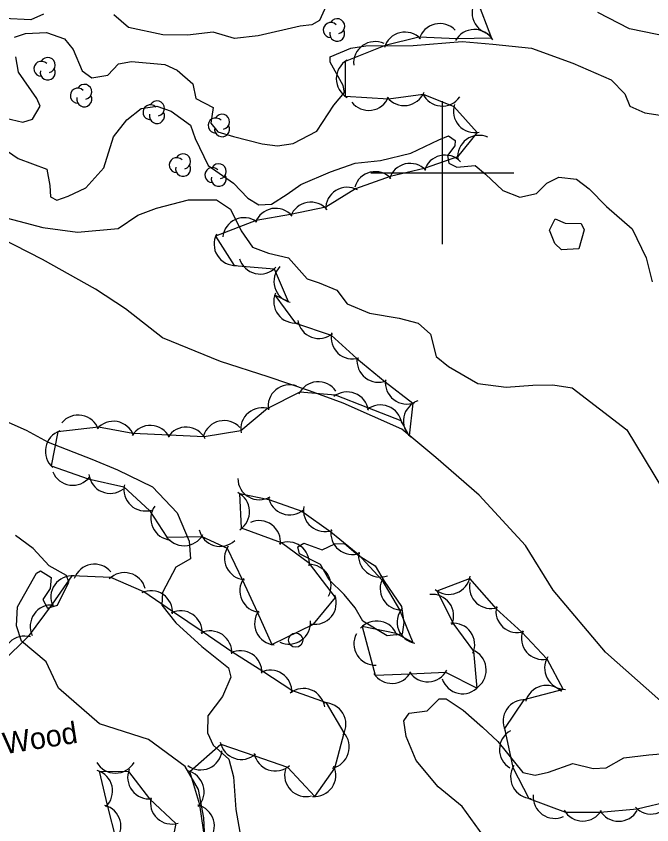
# Model space of a CAD drawing. Extents: x 646142 to 649934, y 5874075 to 5876351.
# Drawn here: x 647540.5 to 647629.3, y 5875308.9 to 5875421.9 of the extents above; entities that cross this region are included whole.
import ezdxf

# ---------------------------------------------------------------- set-up
doc = ezdxf.new("R2010")
doc.units = 0
for name, color, linetype in [('Niveau 1', 7, 'Continuous'), ('Niveau 2', 7, 'Continuous'), ('Niveau 36', 7, 'Continuous'), ('Niveau 44', 7, 'Continuous'), ('Niveau 61', 7, 'Continuous')]:
    doc.layers.add(name, color=color, linetype=linetype)

msp = doc.modelspace()

# ---------------------------------------------------------------- linework, layer by layer
at = {"layer": 'Niveau 1'}
for points in [[(647537.14, 5875404.45), (647540.78, 5875401.99), (647544.79, 5875400.49), (647545.18, 5875398.2), (647545.27, 5875396.63), (647546.17, 5875396.16), (647547.76, 5875396.72), (647550.21, 5875397.88), (647552.72, 5875400.69), (647554.07, 5875405.02), (647555.94, 5875407.37), (647557.94, 5875408.99), (647560.13, 5875409.28), (647560.13, 5875409.28), (647562.13, 5875408.58), (647564.81, 5875406.65), (647565.5, 5875404.79), (647567.28, 5875401.02), (647570.86, 5875398.56), (647572.83, 5875396.44), (647574.39, 5875395.53)], [(647574.39, 5875395.53), (647576.14, 5875395.6), (647578.33, 5875397.02), (647580.25, 5875398.35), (647584.39, 5875400.14), (647587.85, 5875401.35), (647591.39, 5875401.72), (647595.61, 5875402.72), (647599.51, 5875404.6), (647600.88, 5875405.14), (647601.79, 5875404.5), (647601.75, 5875403.76), (647600.74, 5875402.41), (647600.9, 5875401.35), (647602.03, 5875400.79), (647604.57, 5875401), (647606.04, 5875399.79), (647608.47, 5875397.5), (647610.83, 5875396.56), (647613.16, 5875397.08), (647614.61, 5875398.53), (647616.29, 5875399.39), (647618.76, 5875399.08), (647620.53, 5875397.74), (647622.92, 5875395.27), (647626.51, 5875392.14), (647628.48, 5875388.1), (647629.31, 5875384.74)], [(647617.14, 5875392.97), (647619.41, 5875392.92), (647619.79, 5875392), (647619.07, 5875389.38), (647616.64, 5875389.24), (647615.71, 5875390.11), (647614.97, 5875391.95), (647615.78, 5875393.56), (647617.14, 5875392.97)]]:
    msp.add_lwpolyline(points, dxfattribs=at)
at = {"layer": 'Niveau 2'}
for points in [[(647583.79, 5875423.34), (647582.86, 5875421.27), (647581.78, 5875420.65), (647580.14, 5875420.46), (647574.27, 5875419.11), (647570.97, 5875418.77), (647568, 5875419.65), (647564.42, 5875419.22), (647560.96, 5875419.25), (647556.16, 5875420.28), (647554.13, 5875422.04)], [(647544.28, 5875422.16), (647542.55, 5875421.36), (647538.74, 5875421.53), (647536.33, 5875421.79), (647534.82, 5875421.07), (647536.29, 5875419.92), (647536.33, 5875418.85), (647535.01, 5875418.43), (647532.6, 5875419.42), (647529.73, 5875420.42), (647528.41, 5875421.75), (647528.85, 5875422.48)], [(647633.62, 5875418.59), (647626.12, 5875420.12), (647621.72, 5875422.38)], [(647540.23, 5875418.94), (647541.77, 5875419.44), (647544.71, 5875419.58), (647547.23, 5875418.71), (647548.45, 5875417.2), (647549.7, 5875414.22), (647551.04, 5875413.28), (647553.27, 5875413.63), (647554.77, 5875415.2), (647556.6, 5875415.56), (647561.24, 5875415.13), (647562.95, 5875414.35), (647565.18, 5875412.43), (647565.6, 5875410.39), (647567.99, 5875409.11), (647567.69, 5875406.93), (647568.65, 5875405.73), (647570.82, 5875405.05), (647570.82, 5875405.05), (647574.82, 5875404.05), (647577, 5875403.77)], [(647577, 5875403.77), (647579.18, 5875404.06), (647582.47, 5875405.81), (647584.85, 5875409.45), (647586.32, 5875411.19), (647586.17, 5875412.19), (647584.33, 5875415.45), (647584.32, 5875416.18), (647587.21, 5875417.38), (647589.33, 5875417.72), (647595.95, 5875417.79), (647602.76, 5875418.32), (647607.04, 5875417.98), (647612.47, 5875417.41), (647618.22, 5875415.3), (647623.6, 5875412.98), (647625.48, 5875411.03), (647626.21, 5875409.29), (647628.28, 5875408.38), (647631.04, 5875407.93)], [(647539.05, 5875407.62), (647541.43, 5875407.08), (647542.75, 5875407.5), (647543.82, 5875409.31), (647543.38, 5875410.39), (647540.82, 5875414.03), (647540.44, 5875416.19)], [(647599.11, 5875360.18), (647594.35, 5875364.17), (647586.15, 5875367.79), (647581.44, 5875369.51), (647575.67, 5875371.46), (647569.03, 5875373.61), (647560.92, 5875376.91), (647555.75, 5875380.97), (647551.55, 5875383.71), (647544.15, 5875387.88), (647538.22, 5875390.89), (647530.31, 5875393.76), (647523.39, 5875395.77)], [(647537.46, 5875394.13), (647544.23, 5875392.34), (647549.07, 5875391.71), (647554.71, 5875392.18), (647557.49, 5875394.06), (647560.07, 5875395.06), (647564.56, 5875396.21), (647568.48, 5875396.22), (647570.43, 5875394.9), (647571.91, 5875391.88), (647573.49, 5875389.6), (647575.73, 5875388.76), (647578.53, 5875388.09), (647581.13, 5875385.19), (647582.78, 5875384.62), (647585.27, 5875383.58), (647586.7, 5875381.69), (647589.83, 5875380.37), (647593.99, 5875379.67), (647596.61, 5875378.98), (647598.35, 5875377.46), (647599.16, 5875374.32), (647600.88, 5875372.91), (647604.97, 5875370.56), (647608.94, 5875370.01), (647612.66, 5875370.29), (647615.44, 5875370.35), (647618.15, 5875369.96)], [(647618.15, 5875369.96), (647625.75, 5875364.07), (647634.64, 5875349.37), (647645.77, 5875336.05), (647653.05, 5875328.67), (647660.21, 5875320.14), (647672.25, 5875310.33), (647678.51, 5875301.71), (647683.8, 5875299.05), (647688.2, 5875295.67), (647691.84, 5875293.12), (647700.52, 5875290.07), (647704.46, 5875286.7), (647706.84, 5875281.87), (647707.78, 5875279.09), (647707.63, 5875275.86)], [(647537.3, 5875366.03), (647541.89, 5875364.01), (647544.96, 5875362.34), (647551.06, 5875359.97), (647554.63, 5875358.46), (647559.53, 5875356.08), (647562.96, 5875352.46), (647564.65, 5875348.49), (647564.82, 5875346.06), (647562.77, 5875344.88), (647560.94, 5875341.34), (647560.83, 5875339.57), (647562.77, 5875337.1), (647566.4, 5875333.79), (647570.16, 5875330.83), (647570.46, 5875329.5), (647569.29, 5875326.82), (647567.27, 5875324.11), (647567.21, 5875321.72), (647568, 5875319.99), (647570.18, 5875318.06), (647570.82, 5875315.57), (647571.14, 5875311.01), (647572.13, 5875305.49)], [(647633.92, 5875319.06), (647634.48, 5875320.99), (647632.94, 5875324), (647622.77, 5875333.02), (647615.46, 5875341.67), (647611.63, 5875347.9), (647605.16, 5875354.93), (647599.11, 5875360.18)], [(647541.25, 5875334.54), (647540.53, 5875336.69), (647540.68, 5875339.32), (647543.34, 5875344.04), (647543.9, 5875344.35), (647545.36, 5875343.45), (647545.25, 5875341.9), (647544.2, 5875340.34), (647544.86, 5875339.13), (647546.25, 5875339.59), (647547.83, 5875342.77), (647547.51, 5875343.7), (647545.09, 5875345.05), (647542.86, 5875347.49), (647540.4, 5875349.28)], [(647586.28, 5875341.04), (647584.21, 5875343.09), (647582.98, 5875345.23), (647580.05, 5875346.74), (647579.84, 5875347.74), (647580.65, 5875348.22), (647583.24, 5875347.3), (647584.97, 5875348.16), (647586.34, 5875348.19), (647588.26, 5875346.57), (647590.62, 5875345.06), (647591.9, 5875342.93), (647594.29, 5875339.38), (647594.62, 5875337.15), (647594.37, 5875335.53), (647592.29, 5875335.26), (647588.91, 5875337.34), (647587.82, 5875339.21), (647586.28, 5875341.04)], [(647565.96, 5875313.81), (647564.11, 5875317.03), (647558.95, 5875320.81), (647552.12, 5875323), (647546.39, 5875327.97), (647544.67, 5875331.66), (647541.25, 5875334.54)], [(647605.78, 5875307.22), (647602.76, 5875311.44), (647599.43, 5875314.2), (647596.35, 5875317.85), (647594.95, 5875321.21), (647594.63, 5875323.39), (647595.37, 5875324.49), (647597.9, 5875324.81), (647599.57, 5875326.46), (647600.53, 5875326.5), (647602.9, 5875324.88), (647605.63, 5875322.5), (647607.75, 5875320.51), (647611.23, 5875316.18), (647612.98, 5875315.79), (647614.81, 5875316.21), (647618.22, 5875317.42), (647621.07, 5875316.75), (647622.88, 5875316.83), (647625.36, 5875318.22), (647628.85, 5875318.64), (647633.92, 5875319.06)], [(647566.85, 5875306.91), (647566.68, 5875309.85), (647565.96, 5875313.81)]]:
    msp.add_lwpolyline(points, dxfattribs=at)
at = {"layer": 'Niveau 36'}
msp.add_circle((647579.52, 5875334.68), 1, dxfattribs=at)
at = {"layer": 'Niveau 44'}
for points in [[(647604.76, 5875424.35), (647606.86, 5875418.82), (647602.01, 5875418.73), (647596.73, 5875418.94), (647592.02, 5875417.78), (647586.42, 5875415.55), (647586.42, 5875410.7), (647592.5, 5875410.31), (647597.31, 5875410.96), (647601.62, 5875409.24), (647604.86, 5875405.63), (647602.14, 5875402.22), (647597.45, 5875400.58), (647592.73, 5875399.45), (647587.86, 5875397.73), (647583.72, 5875395.19), (647578.81, 5875394.17), (647574.02, 5875393.33), (647568.34, 5875391.14), (647570.92, 5875387.03), (647576.52, 5875386.56), (647578.46, 5875381.98), (647576.6, 5875382.89), (647579.5, 5875378.99), (647584.48, 5875377.32), (647588.05, 5875374.04), (647592.04, 5875370.76), (647595.89, 5875367.8), (647595.38, 5875363.25), (647594.26, 5875365.31), (647589.61, 5875367.13), (647585.09, 5875368.9), (647580.11, 5875369.33), (647575.57, 5875367.06), (647571.85, 5875363.94), (647566.72, 5875363.1), (647561.87, 5875363.32), (647556.77, 5875363.57), (647551.99, 5875364.42), (647546.29, 5875363.8), (647545.37, 5875359.03), (647550.54, 5875357.23), (647555.54, 5875356.09), (647559.1, 5875352.79), (647561.54, 5875349.05), (647566.4, 5875349.16), (647569.94, 5875347.54), (647572.1, 5875343.04), (647574.12, 5875338.62), (647576.19, 5875334.07), (647582.02, 5875336.9), (647585.1, 5875340.65), (647581.43, 5875345.38), (647577.52, 5875348.27), (647571.97, 5875350.31), (647571.7, 5875355.15), (647575.79, 5875354.35), (647580.36, 5875352.71), (647584.43, 5875349.82)], [(647584.43, 5875349.82), (647588.19, 5875346.75), (647591.57, 5875343.1), (647594.02, 5875338.91), (647595.88, 5875334.33), (647593.57, 5875335.62), (647588.81, 5875336.57), (647590.6, 5875329.78), (647595.45, 5875329.99), (647600.45, 5875330.2), (647604.85, 5875327.96), (647604.38, 5875333.13), (647601.52, 5875337.05), (647599.28, 5875341.55), (647603.81, 5875343.29), (647607.51, 5875339.06), (647611.11, 5875335.8), (647614.58, 5875332.07), (647616.88, 5875327.8), (647611.4, 5875326.35), (647608.67, 5875322.34), (647609.85, 5875316.87), (647612.1, 5875312.57), (647617.19, 5875310.64), (647622.05, 5875310.62), (647627.2, 5875311.11), (647631.92, 5875312.22)], [(647569.07, 5875320.13), (647573.8, 5875318.51), (647578.4, 5875316.94), (647582.19, 5875312.82), (647584.98, 5875316.79), (647586.3, 5875321.73), (647583.82, 5875325.91), (647578.99, 5875327.63), (647574.92, 5875330.28), (647570.59, 5875333.06), (647566.58, 5875335.79), (647562.32, 5875338.68), (647558.31, 5875341.41), (647553.72, 5875343.44), (647548.28, 5875343.68), (647545.49, 5875339.71), (647542.18, 5875335.19), (647538.62, 5875331.7), (647535.02, 5875328.44), (647531.19, 5875324.9), (647528.67, 5875320.75), (647525.7, 5875316.15), (647527.1, 5875311.51), (647529.39, 5875306.56)], [(647566.87, 5875306.57), (647566.12, 5875311.68), (647564.73, 5875316.33), (647569.07, 5875320.13)], [(647554.51, 5875306.66), (647553.22, 5875311.63), (647552.11, 5875316.36), (647556.17, 5875316.34), (647559.12, 5875312.49), (647562.8, 5875309.04), (647561.72, 5875303.73)]]:
    msp.add_lwpolyline(points, dxfattribs=at)
for centre, radius, start, end in [((647607.15, 5875422.35), 3, 135.8569, 255.8348), ((647585.32, 5875420.47), 1.05, 282.2692, 149.7263), ((647584.42, 5875419.94), 1.05, 44.1154, 269.804), ((647599.65, 5875417.84), 3, 43.8584, 163.8363), ((647585.32, 5875419.42), 1.05, 166.9369, 29.6212), ((647594.79, 5875416.65), 3, 43.8584, 163.8363), ((647604.47, 5875417.01), 3, 31.1011, 151.079), ((647590.61, 5875415.32), 3, 65.3431, 185.321), ((647544.9, 5875415.05), 1.05, 282.2692, 149.7263), ((647544, 5875414.52), 1.05, 44.1154, 269.804), ((647588.19, 5875413.13), 3, 120.0136, 239.9916), ((647544.9, 5875414), 1.05, 166.9369, 29.6212), ((647549.1, 5875410.77), 1.05, 44.1154, 269.804), ((647550, 5875411.3), 1.05, 282.2692, 149.7263), ((647550, 5875410.25), 1.05, 166.9369, 29.6212), ((647589.72, 5875411.71), 3, 217.7004, 337.6784), ((647594.67, 5875412.38), 3, 217.7004, 337.6784), ((647599.98, 5875412.31), 3, 204.9775, 324.9555), ((647559.25, 5875408.45), 1.05, 44.1154, 269.804), ((647560.15, 5875408.98), 1.05, 282.2692, 149.7263), ((647604.55, 5875408.61), 3, 161.9155, 281.8934), ((647560.15, 5875407.93), 1.05, 166.9369, 29.6212), ((647569.24, 5875407.12), 1.05, 282.2692, 149.7263), ((647568.34, 5875406.59), 1.05, 44.1154, 269.804), ((647569.24, 5875406.07), 1.05, 166.9369, 29.6212), ((647605.14, 5875402.22), 3, 66.014, 185.992), ((647563.8, 5875401.59), 1.05, 282.2692, 149.7263), ((647600.37, 5875399.46), 3, 43.4608, 163.4388), ((647562.9, 5875401.06), 1.05, 44.1154, 269.804), ((647568.78, 5875400.2), 1.05, 282.2692, 149.7263), ((647595.5, 5875398.3), 3, 43.4608, 163.4388), ((647563.8, 5875400.54), 1.05, 166.9369, 29.6212), ((647567.88, 5875399.67), 1.05, 44.1154, 269.804), ((647590.64, 5875397.14), 3, 43.4608, 163.4388), ((647568.78, 5875399.15), 1.05, 166.9369, 29.6212), ((647586.71, 5875394.96), 3, 61.541, 181.519), ((647581.64, 5875392.88), 3, 39.9468, 159.9248), ((647576.72, 5875392.02), 3, 39.9468, 159.9248), ((647572.31, 5875390.71), 3, 53.931, 173.909), ((647571.12, 5875390.03), 3, 152.2317, 272.2096), ((647574.56, 5875388.84), 3, 196.6983, 316.6762), ((647579.48, 5875384.81), 3, 136.2473, 256.2253), ((647579.46, 5875381.99), 3, 156.6677, 276.6457), ((647582.78, 5875379.83), 3, 189.3989, 309.3769), ((647587.46, 5875376.98), 3, 167.4373, 287.4152), ((647591.08, 5875373.72), 3, 172.4233, 292.4013), ((647582.67, 5875367.78), 3, 34.7128, 154.6907), ((647595.04, 5875370.67), 3, 172.4233, 292.4013), ((647578.67, 5875367.36), 3, 69.9658, 189.9437), ((647586.71, 5875366.37), 3, 8.6351, 128.613), ((647591.36, 5875364.55), 3, 8.6351, 128.613), ((647597.57, 5875365.29), 3, 109.0032, 228.9811), ((647549.15, 5875363.13), 3, 19.9477, 139.9257), ((647574.84, 5875364.15), 3, 69.9658, 189.9437), ((647554.07, 5875362.26), 3, 19.9477, 139.9257), ((647569.52, 5875362.36), 3, 43.0708, 163.0487), ((647547.56, 5875361.08), 3, 108.9753, 228.9532), ((647559.22, 5875361.68), 3, 27.4371, 147.415), ((647564.22, 5875361.45), 3, 27.4371, 147.415), ((647548.38, 5875359.32), 3, 201.9764, 321.9543), ((647553.63, 5875358.19), 3, 186.804, 306.782), ((647574.44, 5875357.3), 3, 180.3905, 300.3685), ((647558.52, 5875355.73), 3, 167.138, 287.116), ((647570.07, 5875352.63), 3, 303.0905, 63.0684), ((647578.67, 5875355.19), 3, 190.3644, 310.3423), ((647562.28, 5875351.67), 3, 144.5912, 264.5691), ((647583.6, 5875352.84), 3, 169.8713, 289.8493), ((647574.41, 5875348.38), 3, 353.5675, 113.5454), ((647563.93, 5875350.87), 3, 211.2517, 331.2297), ((647568.96, 5875350.78), 3, 193.3807, 313.3586), ((647587.42, 5875349.65), 3, 170.8512, 290.8291), ((647578.43, 5875345.41), 3, 353.5675, 113.5454), ((647572.58, 5875346.12), 3, 145.6958, 265.6738), ((647591.3, 5875346.49), 3, 170.8512, 290.8291), ((647551.43, 5875342.29), 3, 40.2044, 160.1823), ((647581.46, 5875342.24), 3, 332.2419, 92.2198), ((647548.32, 5875340.68), 3, 84.9098, 204.8877), ((647555.61, 5875341.11), 3, 15.1566, 135.1346), ((647600.91, 5875344.07), 3, 230.9643, 350.9423), ((647574.71, 5875341.56), 3, 144.5183, 264.4963), ((647594.32, 5875341.89), 3, 150.3699, 270.3479), ((647606.79, 5875342.09), 3, 167.8071, 287.7851), ((647559.32, 5875338.59), 3, 355.8272, 115.8052), ((647582.19, 5875339.89), 3, 260.6093, 20.5872), ((647598.58, 5875338.08), 3, 336.172, 96.1499), ((647545.45, 5875336.59), 3, 84.9098, 204.8877), ((647596.69, 5875337.22), 3, 140.3054, 260.2833), ((647610.49, 5875338.73), 3, 167.8071, 287.7851), ((647563.46, 5875335.78), 3, 355.8272, 115.8052), ((647576.79, 5875337.01), 3, 144.5183, 264.4963), ((647578.58, 5875337.12), 3, 244.8208, 4.7987), ((647590.84, 5875334.36), 3, 18.6642, 138.6421), ((647601.53, 5875334.05), 3, 336.172, 96.1499), ((647567.6, 5875332.97), 3, 355.8272, 115.8052), ((647614.04, 5875334.98), 3, 160.9662, 280.9441), ((647541.66, 5875332.24), 3, 73.8719, 193.8498), ((647590.65, 5875334.18), 3, 152.242, 272.2199), ((647571.8, 5875330.21), 3, 356.87, 116.848), ((647603.13, 5875330.51), 3, 308.417, 68.395), ((647617.29, 5875330.77), 3, 148.2391, 268.217), ((647575.99, 5875327.48), 3, 356.87, 116.848), ((647592.95, 5875331.64), 3, 212.4331, 332.4111), ((647597.95, 5875331.85), 3, 212.4331, 332.4111), ((647602.84, 5875330.19), 3, 198.0398, 318.0178), ((647580.6, 5875324.92), 3, 8.0399, 128.0178), ((647614.55, 5875325.36), 3, 45.1556, 165.1336), ((647583.54, 5875322.92), 3, 330.7204, 90.6984), ((647611.49, 5875323.35), 3, 85.7511, 205.7291), ((647584.01, 5875319.73), 3, 282.4996, 42.4776), ((647610.98, 5875319.39), 3, 118.9531, 238.9311), ((647571.94, 5875321.01), 3, 191.1688, 311.1468), ((647566.25, 5875319.55), 3, 233.4024, 353.3803), ((647576.67, 5875319.4), 3, 191.1688, 311.1468), ((647554.34, 5875319.09), 3, 210.31, 330.2879), ((647550.95, 5875313.59), 3, 313.2159, 73.1939), ((647559.05, 5875315.49), 3, 157.4358, 277.4137), ((647563.74, 5875313.5), 3, 316.6778, 76.6557), ((647580.98, 5875315.81), 3, 164.2673, 284.2452), ((647582.14, 5875315.82), 3, 264.9741, 24.952), ((647612.54, 5875315.54), 3, 147.6598, 267.6377), ((647615.69, 5875312.77), 3, 174.7095, 294.6875), ((647562.23, 5875311.98), 3, 166.8608, 286.8387), ((647629.16, 5875313.38), 3, 223.216, 343.194), ((647552.12, 5875308.66), 3, 315.7204, 75.6984), ((647565.17, 5875308.71), 3, 316.6778, 76.6557), ((647619.63, 5875312.4), 3, 209.7622, 329.7401), ((647624.63, 5875312.37), 3, 209.7622, 329.7401)]:
    msp.add_arc(centre, radius, start, end, dxfattribs=at)
at = {"layer": 'Niveau 61'}
for points in [[(647600, 5875410), (647600, 5875400), (647600, 5875390)], [(647590, 5875400), (647600, 5875400), (647610, 5875400)]]:
    msp.add_lwpolyline(points, dxfattribs=at)

# ---------------------------------------------------------------- texts
at = {"layer": 'Niveau 44'}
msp.add_text('Wood', height=3, rotation=8.9405, dxfattribs=at).set_placement((647538.87, 5875318.73))

doc.saveas('drawing.dxf')
